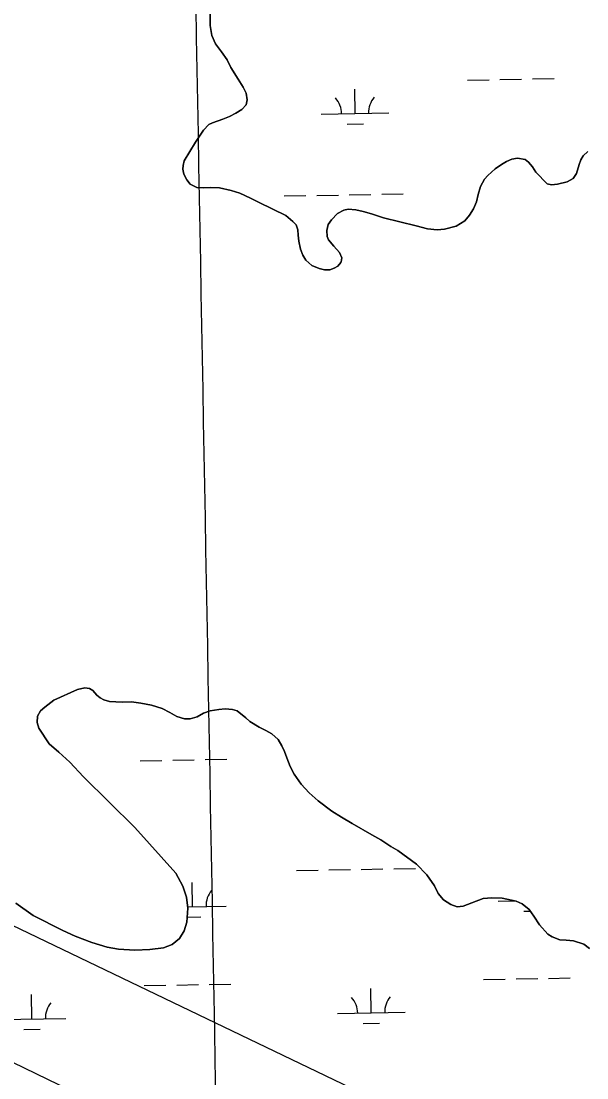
# Model space of a CAD drawing. Extents: x 3914892 to 3953151, y 242587 to 268572.
# Drawn here: x 3945319 to 3946155, y 256282 to 257845 of the extents above; entities that cross this region are included whole.
import ezdxf

# ---------------------------------------------------------------- set-up
doc = ezdxf.new("R2010")
doc.units = 0
for name, color, linetype in [('V-GRID-MAJR', 7, 'Continuous'), ('V-SITE-VEGE', 7, 'Continuous'), ('V-TOPO-SHOR', 7, 'Continuous'), ('V-WETL-SWMP', 7, 'Continuous')]:
    doc.layers.add(name, color=color, linetype=linetype)

msp = doc.modelspace()

# ---------------------------------------------------------------- linework, layer by layer
at = {"layer": 'V-GRID-MAJR'}
msp.add_spline([(3945747.7320000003, 248496.181), (3945637.58, 254554.14), (3945527.394, 260614.022), (3945417.207, 266673.895), (3945417.1720000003, 266675.828)], degree=3, dxfattribs=at)
at = {"layer": 'V-SITE-VEGE'}
for points in [[(3945881.6586887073, 256230.87953305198), (3945229.495426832, 256543.91789875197), (3944877.32726542, 256791.73993826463), (3944786.024408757, 256922.1725906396), (3944707.7648173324, 257039.56197777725), (3944603.4186954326, 257130.86483443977), (3944512.11583877, 257222.16769110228), (3944433.856247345, 257261.29748681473), (3944186.0342078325, 257352.60034347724), (3944186.0342078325, 257417.81666966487), (3944212.120738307, 257456.94646537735), (3944251.2505340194, 257483.03299585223), (3944277.337064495, 257587.3791177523), (3944277.337064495, 257717.8117701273), (3944277.337064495, 257835.20115726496), (3944394.7264516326, 257926.50401392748)], [(3944133.861146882, 256935.21585587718), (3944759.9378782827, 256570.00442922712), (3945646.8799144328, 256139.57667638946)]]:
    msp.add_lwpolyline(points, dxfattribs=at)
at = {"layer": 'V-TOPO-SHOR'}
for points in [[(3945598.181, 257855.608), (3945598.029, 257838.939), (3945600.458, 257824.316), (3945606.0700000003, 257811.752), (3945615.077, 257800.24000000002), (3945623.488, 257788.318), (3945628.682, 257776.749), (3945639.377, 257759.843), (3945646.989, 257747.709), (3945651.339, 257738.738), (3945653.09, 257729.127), (3945651.394, 257721.672), (3945645.0700000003, 257714.951), (3945636.319, 257709.399), (3945626.955, 257704.439), (3945616.775, 257700.469), (3945601.796, 257695.026), (3945596.416, 257692.335), (3945588.105, 257684.178), (3945576.722, 257666.536), (3945559.873, 257638.575), (3945558.167, 257631.923), (3945557.844, 257626.696), (3945559.359, 257619.291), (3945563.504, 257610.72), (3945568.821, 257604.373), (3945578.532, 257599.499), (3945588.582, 257598.848), (3945598.412, 257599.397), (3945611.872, 257598.995), (3945629.401, 257595.043), (3945642.313, 257590.818), (3945658.0870000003, 257583.424), (3945670.627, 257577.389), (3945709.877, 257557.69700000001), (3945720.649, 257549.024)], [(3945720.649, 257549.024), (3945725.345, 257543.873), (3945728.063, 257536.685), (3945728.579, 257529.062), (3945729.316, 257520.03900000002), (3945731.903, 257508.23), (3945735.051, 257499.241), (3945739.776, 257492.083), (3945748.529, 257484.182), (3945759.438, 257479.73), (3945767.1, 257477.635), (3945775.136, 257477.354), (3945781.723, 257480.064), (3945786.898, 257482.951), (3945791.6350000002, 257488.44400000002), (3945791.826, 257489.249), (3945792.735, 257495.489), (3945789.4050000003, 257503.27000000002), (3945781.231, 257512.785), (3945773.267, 257521.70200000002), (3945770.9790000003, 257526.88700000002), (3945770.643, 257535.919), (3945772.7260000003, 257544.383), (3945777.436, 257551.48200000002), (3945786.734, 257560.85700000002), (3945795.899, 257565.61500000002), (3945802.504, 257567.11800000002), (3945813.557, 257566.481), (3945824.637, 257564.038), (3945836.943, 257560.206), (3945854.701, 257554.248), (3945902.663, 257542.718), (3945919.4020000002, 257537.95), (3945933.6780000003, 257536.55800000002), (3945944.506, 257537.723), (3945961.91, 257542.00100000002), (3945974.841, 257550.027), (3945981.948, 257558.16400000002), (3945987.825, 257567.89), (3945991.8910000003, 257577.99300000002), (3945994.535, 257589.07700000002), (3945997.7770000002, 257600.57), (3946003.835, 257611.703), (3946008.973, 257617.204), (3946019.467, 257626.997), (3946029.211, 257633.369), (3946036.572, 257637.897), (3946044.156, 257641.022), (3946052.5670000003, 257642.554), (3946063.839, 257640.715), (3946069.115, 257636.979), (3946074.64, 257630.035), (3946079.58, 257622.076), (3946096.502, 257604.863), (3946103.1520000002, 257603.355), (3946111.975, 257604.09100000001), (3946126.176, 257607.918), (3946135.14, 257612.672), (3946139.848, 257619.97100000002), (3946144.063, 257633.488), (3946146.369, 257640.348), (3946149.693, 257646.423), (3946156.626, 257652.75100000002)], [(3945732.7, 256716.547), (3945722.237, 256731.448), (3945716.441, 256743.009), (3945711.429, 256755.784), (3945708.077, 256765.17), (3945704.339, 256773.34600000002), (3945698.7770000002, 256782.701), (3945689.614, 256791.198), (3945680.304, 256796.079), (3945670.594, 256800.752), (3945656.809, 256809.579), (3945651.1070000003, 256814.916), (3945638.3030000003, 256825.16700000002), (3945631.447, 256827.071), (3945620.191, 256827.907), (3945611.165, 256827.16700000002), (3945598.347, 256824.968), (3945588.56, 256821.60700000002), (3945579.001, 256816.24300000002), (3945568.804, 256813.28), (3945560.375, 256813.153), (3945548.673, 256816.79200000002), (3945538.5470000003, 256822.46300000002), (3945527.412, 256828.521), (3945511.673, 256833.707), (3945495.568, 256836.478), (3945481.887, 256838.28), (3945468.276, 256838.034), (3945449.3880000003, 256838.958), (3945440.921, 256841.239), (3945435.451, 256844.371), (3945430.575, 256848.31100000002), (3945424.443, 256855.448), (3945419.987, 256857.992), (3945412.7430000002, 256859.09), (3945402.136, 256856.72), (3945366.835, 256840.729), (3945353.531, 256830.69), (3945347.1920000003, 256824.97400000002), (3945342.892, 256817.28), (3945342.2260000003, 256808.033), (3945344.7660000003, 256799.435), (3945360.173, 256776.174), (3945374.41, 256764.14), (3945390.899, 256749.12600000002), (3945410.898, 256727.741), (3945486.719, 256652.776), (3945547.372, 256585.014), (3945557.698, 256565.894), (3945562.9620000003, 256549.709), (3945565.218, 256533.07700000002), (3945563.719, 256512.57200000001), (3945559.697, 256499.662), (3945553.039, 256488.318), (3945542.131, 256479.31900000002), (3945529.352, 256474.508), (3945508.907, 256472.19400000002), (3945486.6350000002, 256471.055), (3945462.515, 256472.70200000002), (3945446.008, 256475.46600000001), (3945423.214, 256482.354), (3945398.3740000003, 256491.82), (3945380.182, 256499.979), (3945336.67, 256522.62), (3945310.697, 256540.701)], [(3946159.018, 256473.756), (3946150.893, 256479.859), (3946135.56, 256484.85), (3946124.4990000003, 256485.889), (3946115.254, 256486.554), (3946104.146, 256490.804), (3946097.657, 256494.92500000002), (3946085.005, 256508.589), (3946076.778, 256521.518), (3946069.809, 256531.049), (3946059.44, 256539.53), (3946050.5470000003, 256543.413), (3946030.196, 256548.125), (3946014.7260000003, 256548.69700000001), (3946001.694, 256547.296), (3945985.325, 256541.027), (3945972.144, 256536.21), (3945963.325, 256535.076), (3945954.037, 256538.551), (3945943.089, 256545.61500000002), (3945935.515, 256555.14), (3945929.926, 256566.299), (3945918.642, 256582.39500000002), (3945903.542, 256598.432), (3945875.5270000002, 256618.693), (3945865.4, 256624.567), (3945850.595, 256634.383), (3945837.435, 256641.61500000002), (3945808.271, 256658.244), (3945792.4620000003, 256668.048), (3945778.075, 256676.666), (3945757.769, 256691.823), (3945744.5330000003, 256704.074), (3945732.7, 256716.547)]]:
    msp.add_lwpolyline(points, dxfattribs=at)
at = {"layer": 'V-WETL-SWMP'}
for p, q in [((3945598.0300018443, 257838.93899348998), (3945598.1820018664, 257855.60699341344)), ((3945600.4580018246, 257824.31699356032), (3945598.0300018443, 257838.93899348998)), ((3945606.069001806, 257811.75099362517), (3945600.4580018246, 257824.31699356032)), ((3945615.0760017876, 257800.23999368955), (3945606.069001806, 257811.75099362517)), ((3945623.488001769, 257788.31899375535), (3945615.0760017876, 257800.23999368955)), ((3945628.681001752, 257776.7499938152), (3945623.488001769, 257788.31899375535)), ((3945639.3760017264, 257759.8429939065), (3945628.681001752, 257776.7499938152)), ((3945646.988001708, 257747.7089939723), (3945639.3760017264, 257759.84299390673)), ((3945978.743073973, 257758.17640469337), (3946010.7379534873, 257758.74884203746)), ((3946026.735393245, 257759.03506070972), (3946058.730272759, 257759.60749805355)), ((3946074.727712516, 257759.89371672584), (3946106.722592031, 257760.46615406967)), ((3945651.339001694, 257738.73899401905), (3945646.9880017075, 257747.7089939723)), ((3945653.0900016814, 257729.12699406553), (3945651.339001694, 257738.73899401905)), ((3945812.536377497, 257708.76528203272), (3945811.8923855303, 257744.75952141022)), ((3945645.0700016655, 257714.95099412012), (3945651.3940016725, 257721.67199409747)), ((3945651.3940016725, 257721.67199409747), (3945653.0900016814, 257729.12699406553)), ((3945616.7740016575, 257700.46999414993), (3945626.9550016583, 257704.43799414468)), ((3945626.9550016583, 257704.43799414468), (3945636.318001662, 257709.39799413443)), ((3945636.318001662, 257709.3979941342), (3945645.0700016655, 257714.9509941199)), ((3945762.5443782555, 257707.87084868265), (3945862.5283767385, 257709.6597153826)), ((3945588.104001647, 257684.17699418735), (3945596.4150016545, 257692.33399416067)), ((3945596.4150016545, 257692.33399416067), (3945601.7960016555, 257695.0249941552)), ((3945601.7960016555, 257695.0249941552), (3945616.7740016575, 257700.46999414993)), ((3945800.81433768, 257693.12208725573), (3945824.8104973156, 257693.5514152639)), ((3945576.723001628, 257666.5369942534), (3945588.104001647, 257684.17699418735)), ((3945559.874001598, 257638.57499435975), (3945576.723001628, 257666.5369942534)), ((3945558.1670015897, 257631.92299438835), (3945559.8740015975, 257638.57499435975)), ((3946044.155001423, 257641.0229949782), (3946036.5720014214, 257637.89699498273)), ((3946052.5660014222, 257642.55499498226), (3946044.155001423, 257641.0229949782)), ((3946063.8380014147, 257640.71599500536), (3946052.5660014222, 257642.55499498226)), ((3946069.115001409, 257636.97999502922), (3946063.8380014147, 257640.71599500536)), ((3946146.370001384, 257640.34799511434), (3946144.0640013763, 257633.4869951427)), ((3946149.6930013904, 257646.42199509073), (3946146.370001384, 257640.34799511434)), ((3946156.626001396, 257652.7509950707), (3946149.6930013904, 257646.42199509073)), ((3945557.8440015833, 257626.6969944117), (3945558.1670015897, 257631.92299438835)), ((3945559.360001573, 257619.29099444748), (3945557.8440015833, 257626.6969944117)), ((3946019.4670014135, 257626.99799501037), (3946008.972001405, 257617.20299504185)), ((3946029.211001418, 257633.36899499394), (3946019.4670014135, 257626.99799501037)), ((3946036.5720014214, 257637.89699498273), (3946029.211001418, 257633.36899499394)), ((3946074.640001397, 257630.03499506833), (3946069.115001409, 257636.97999502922)), ((3946079.579001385, 257622.07699511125), (3946074.640001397, 257630.03499506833)), ((3946144.0640013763, 257633.4869951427), (3946139.84900136, 257619.96999519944)), ((3945563.5050015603, 257610.7189944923), (3945559.360001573, 257619.29099444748)), ((3945568.82100155, 257604.37299452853), (3945563.5050015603, 257610.71899449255)), ((3946003.834001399, 257611.70399506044), (3945997.776001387, 257600.5699951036)), ((3946008.972001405, 257617.20299504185), (3946003.834001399, 257611.70399506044)), ((3946096.503001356, 257604.8619952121), (3946079.579001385, 257622.07699511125)), ((3946126.1750013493, 257607.91799523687), (3946111.9760013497, 257604.08999523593)), ((3946135.1390013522, 257612.67099522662), (3946126.1750013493, 257607.91799523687)), ((3946139.84900136, 257619.96999519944), (3946135.1390013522, 257612.67099522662)), ((3945578.53200154, 257599.4989945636), (3945568.82100155, 257604.37299452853)), ((3945588.5820015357, 257598.84699457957), (3945578.53200154, 257599.4989945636)), ((3945598.4120015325, 257599.39599458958), (3945588.5820015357, 257598.84699457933)), ((3945611.872001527, 257598.99499460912), (3945598.4120015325, 257599.39599458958)), ((3945629.4000015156, 257595.0419946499), (3945611.872001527, 257598.99499460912)), ((3945642.3140015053, 257590.81799468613), (3945629.4000015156, 257595.0419946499)), ((3945997.776001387, 257600.5699951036), (3945994.5350013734, 257589.075995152)), ((3946103.1520013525, 257603.35599522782), (3946096.503001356, 257604.86199521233)), ((3946111.9760013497, 257604.08999523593), (3946103.1520013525, 257603.35599522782)), ((3945658.0870014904, 257583.4239947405), (3945642.3140015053, 257590.81799468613)), ((3945670.6270014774, 257577.38799478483), (3945658.0870014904, 257583.4239947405)), ((3945709.8770014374, 257557.696994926), (3945670.6270014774, 257577.38799478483)), ((3945707.857384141, 257586.80219873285), (3945739.8522636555, 257587.37463607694)), ((3945755.849703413, 257587.66085474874), (3945787.844582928, 257588.23329209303)), ((3945803.8420226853, 257588.5195107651), (3945835.8369022, 257589.09194810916)), ((3945851.8343419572, 257589.37816678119), (3945883.8292214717, 257589.95060412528)), ((3945991.89100136, 257577.9919951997), (3945987.8250013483, 257567.89099524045)), ((3945994.5350013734, 257589.075995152), (3945991.89100136, 257577.9919951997)), ((3945786.7340014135, 257560.85799501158), (3945777.4370014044, 257551.48199504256)), ((3945795.8990014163, 257565.61399500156), (3945786.7340014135, 257560.85799501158)), ((3945802.5030014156, 257567.11799500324), (3945795.8990014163, 257565.61399500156)), ((3945813.5560014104, 257566.4809950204), (3945802.5030014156, 257567.11799500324)), ((3945824.6370014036, 257564.03699504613), (3945813.5560014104, 257566.4809950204)), ((3945836.943001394, 257560.20599507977), (3945824.6370014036, 257564.03699504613)), ((3945854.70200138, 257554.2479951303), (3945836.943001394, 257560.20599507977)), ((3945987.8250013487, 257567.89099524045), (3945981.947001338, 257558.16499527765)), ((3945720.649001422, 257549.02299497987), (3945709.8770014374, 257557.696994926)), ((3945725.345001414, 257543.87299500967), (3945720.649001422, 257549.02299497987)), ((3945777.4370014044, 257551.48199504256), (3945772.725001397, 257544.3829950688)), ((3945902.6640013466, 257542.71899524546), (3945854.70200138, 257554.2479951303)), ((3945974.84100133, 257550.0269953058), (3945961.9100013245, 257542.00199532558)), ((3945981.947001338, 257558.16499527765), (3945974.84100133, 257550.0269953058)), ((3945728.0630014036, 257536.68499504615), (3945725.345001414, 257543.87299500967)), ((3945728.579001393, 257529.0629950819), (3945728.0630014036, 257536.68499504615)), ((3945729.317001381, 257520.03799512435), (3945728.579001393, 257529.0629950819)), ((3945772.725001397, 257544.3829950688), (3945770.643001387, 257535.91899510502)), ((3945770.643001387, 257535.91899510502), (3945770.9790013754, 257526.88799514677)), ((3945919.4020013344, 257537.9499952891), (3945902.6640013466, 257542.71899524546)), ((3945933.6790013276, 257536.5579953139), (3945919.4020013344, 257537.9499952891)), ((3945944.5050013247, 257537.7239953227), (3945933.6790013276, 257536.5579953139)), ((3945961.9100013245, 257542.00199532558), (3945944.5050013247, 257537.7239953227)), ((3945731.904001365, 257508.22999518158), (3945729.317001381, 257520.03799512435)), ((3945770.9790013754, 257526.88799514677), (3945773.2660013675, 257521.70099517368)), ((3945773.2660013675, 257521.70099517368), (3945781.231001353, 257512.7849952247)), ((3945735.0500013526, 257499.2409952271), (3945731.9040013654, 257508.22999518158)), ((3945739.776001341, 257492.08399526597), (3945735.0500013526, 257499.2409952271)), ((3945781.231001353, 257512.7849952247), (3945789.405001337, 257503.26999527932)), ((3945789.405001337, 257503.26999527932), (3945792.735001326, 257495.48899531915)), ((3945748.5290013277, 257484.18299531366), (3945739.776001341, 257492.08399526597)), ((3945759.439001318, 257479.7289953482), (3945748.5290013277, 257484.1829953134)), ((3945786.899001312, 257482.9519953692), (3945781.7220013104, 257480.06299537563)), ((3945791.6360013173, 257488.44399535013), (3945786.899001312, 257482.9519953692)), ((3945791.825001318, 257489.2499953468), (3945791.6360013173, 257488.44399535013)), ((3945792.735001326, 257495.48899531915), (3945791.825001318, 257489.2499953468)), ((3945767.1000013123, 257477.63499536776), (3945759.439001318, 257479.7289953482)), ((3945775.136001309, 257477.35399537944), (3945767.1000013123, 257477.63499536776)), ((3945781.7220013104, 257480.06299537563), (3945775.136001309, 257477.35399537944)), ((3945402.1360006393, 256856.72099774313), (3945412.7420006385, 256859.088997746)), ((3945412.7420006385, 256859.088997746), (3945419.9870006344, 256857.9919977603)), ((3945419.9870006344, 256857.9919977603), (3945424.4430006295, 256855.4489977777)), ((3945366.8350006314, 256840.72999777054), (3945402.1360006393, 256856.72099774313)), ((3945424.4430006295, 256855.4489977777), (3945430.574000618, 256848.31199781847)), ((3945430.574000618, 256848.31199781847), (3945435.452000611, 256844.3699978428)), ((3945435.452000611, 256844.3699978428), (3945440.921000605, 256841.23899786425)), ((3945440.921000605, 256841.23899786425), (3945449.388000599, 256838.95699788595)), ((3945347.193000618, 256824.97399781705), (3945353.5320006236, 256830.69099779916)), ((3945353.5320006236, 256830.69099779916), (3945366.8350006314, 256840.72999777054)), ((3945449.388000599, 256838.95699788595), (3945468.27700059, 256838.03499791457)), ((3945468.27700059, 256838.03499791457), (3945481.887000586, 256838.27999793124)), ((3945481.887000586, 256838.27999793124), (3945495.568000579, 256836.47699795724)), ((3945495.568000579, 256836.47699795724), (3945511.6730005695, 256833.70699799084)), ((3945511.6730005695, 256833.7069979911), (3945527.4130005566, 256828.5209980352)), ((3945527.4130005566, 256828.5209980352), (3945538.548000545, 256822.46399807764)), ((3945598.3470005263, 256824.96799814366), (3945611.1650005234, 256827.16799815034)), ((3945611.1650005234, 256827.16799815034), (3945620.190000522, 256827.9059981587)), ((3945620.190000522, 256827.9059981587), (3945631.447000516, 256827.07099817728)), ((3945631.447000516, 256827.07099817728), (3945638.303000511, 256825.1659981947)), ((3945342.226000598, 256808.03199788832), (3945342.8910006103, 256817.27899784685)), ((3945342.89100061, 256817.27899784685), (3945347.193000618, 256824.97399781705)), ((3945538.548000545, 256822.4639980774), (3945548.6730005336, 256816.7929981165)), ((3945548.6730005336, 256816.7929981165), (3945560.3740005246, 256813.15299814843)), ((3945560.3740005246, 256813.1529981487), (3945568.8050005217, 256813.27999815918)), ((3945568.8050005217, 256813.27999815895), (3945579.0010005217, 256816.24399815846)), ((3945579.0010005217, 256816.2439981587), (3945588.559000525, 256821.60799814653)), ((3945588.559000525, 256821.60799814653), (3945598.3470005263, 256824.96799814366)), ((3945638.303000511, 256825.1659981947), (3945651.107000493, 256814.91599825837)), ((3945651.107000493, 256814.91599825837), (3945656.8090004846, 256809.5799982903)), ((3945344.7650005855, 256799.43599793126), (3945342.226000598, 256808.03199788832)), ((3945360.1730005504, 256776.17399805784), (3945344.7650005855, 256799.43599793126)), ((3945656.8090004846, 256809.5799982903), (3945670.5950004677, 256800.75199834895)), ((3945670.5950004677, 256800.75199834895), (3945680.3040004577, 256796.07799838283)), ((3945680.3040004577, 256796.07799838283), (3945689.6140004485, 256791.1979984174)), ((3945689.6140004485, 256791.1979984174), (3945698.777000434, 256782.70099846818)), ((3945698.777000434, 256782.70099846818), (3945704.3390004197, 256773.34699851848)), ((3945374.410000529, 256764.13999813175), (3945360.1730005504, 256776.17399805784)), ((3945390.8990005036, 256749.1269982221), (3945374.410000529, 256764.13999813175)), ((3945704.3390004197, 256773.34699851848), (3945708.0760004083, 256765.17099856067)), ((3945708.0760004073, 256765.17099856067), (3945711.429000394, 256755.78399860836)), ((3945410.8980004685, 256727.74099834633), (3945390.8990005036, 256749.1269982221)), ((3945494.76872249, 256751.3326408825), (3945526.7636020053, 256751.90507822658)), ((3945542.761041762, 256752.19129689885), (3945574.7559212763, 256752.76373424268)), ((3945590.7533610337, 256753.04995291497), (3945622.748240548, 256753.6223902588)), ((3945711.429000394, 256755.78399860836), (3945716.4400003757, 256743.00799867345)), ((3945716.4400003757, 256743.00799867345), (3945722.2360003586, 256731.44899873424)), ((3945486.7190003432, 256652.77699878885), (3945410.8980004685, 256727.74099834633)), ((3945722.2360003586, 256731.44899873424), (3945732.700000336, 256716.54599881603)), ((3945732.700000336, 256716.54599881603), (3945744.5330003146, 256704.07399888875)), ((3945744.5330003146, 256704.07399888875), (3945757.7690002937, 256691.82299896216)), ((3945757.7690002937, 256691.82299896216), (3945778.076000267, 256676.666999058)), ((3945778.076000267, 256676.666999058), (3945792.4620002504, 256668.04799911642)), ((3945792.4620002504, 256668.04799911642), (3945808.2710002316, 256658.24499918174)), ((3945808.2710002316, 256658.24499918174), (3945837.4350001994, 256641.61499929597)), ((3945547.372000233, 256585.01499917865), (3945486.7190003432, 256652.77699878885)), ((3945837.4350001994, 256641.61499929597), (3945850.595000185, 256634.38299934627)), ((3945850.595000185, 256634.38299934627), (3945865.400000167, 256624.56599941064)), ((3945865.400000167, 256624.56599941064), (3945875.5280001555, 256618.69399945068)), ((3945875.5280001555, 256618.69399945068), (3945903.542000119, 256598.43199958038)), ((3945821.69535831, 256590.65421203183), (3945853.6902378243, 256591.22664937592)), ((3945869.687677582, 256591.51286804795), (3945901.6825570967, 256592.08530539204)), ((3945903.542000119, 256598.43199958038), (3945918.6420000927, 256582.39399967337)), ((3945557.699000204, 256565.89399927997), (3945547.372000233, 256585.01499917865)), ((3945725.7107197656, 256588.93689999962), (3945757.7055992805, 256589.5093373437)), ((3945773.703039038, 256589.7955560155), (3945805.6979185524, 256590.3679933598)), ((3945918.6420000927, 256582.39399967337), (3945929.927000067, 256566.29899976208)), ((3945562.9620001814, 256549.7089993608), (3945557.699000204, 256565.89399927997)), ((3945572.0511635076, 256535.43757478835), (3945571.4071715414, 256571.4318141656)), ((3945929.927000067, 256566.29899976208), (3945935.516000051, 256555.13899982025)), ((3945565.2190001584, 256533.0759994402), (3945562.9620001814, 256549.7089993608)), ((3945935.5160000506, 256555.13899982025), (3945943.0880000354, 256545.6139998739)), ((3945943.088000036, 256545.61399987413), (3945954.0370000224, 256538.54999992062)), ((3945985.3240000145, 256541.02699995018), (3946001.695000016, 256547.29699994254)), ((3946001.695000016, 256547.29699994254), (3946014.7260000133, 256548.69699995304)), ((3946014.7260000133, 256548.69699995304), (3946030.196000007, 256548.1259999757)), ((3946030.196000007, 256548.1259999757), (3946050.5469999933, 256543.41200002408)), ((3945310.6970002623, 256540.70199907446), (3945336.670000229, 256522.6189991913)), ((3945563.7200001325, 256512.57299953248), (3945565.2190001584, 256533.0759994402)), ((3945564.9158711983, 256535.30991349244), (3945622.043162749, 256536.33200813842)), ((3945954.0370000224, 256538.54999992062), (3945963.3260000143, 256535.07499994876)), ((3945963.3260000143, 256535.07499994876), (3945972.1440000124, 256536.2109999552)), ((3945972.1440000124, 256536.21099995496), (3945985.3240000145, 256541.02699995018)), ((3946023.8868513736, 256543.5216065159), (3946048.1961566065, 256543.95653717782)), ((3946050.5469999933, 256543.41200002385), (3946059.439999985, 256539.52900005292)), ((3946059.439999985, 256539.52900005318), (3946069.8079999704, 256531.05000010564)), ((3946062.156810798, 256528.77284508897), (3946071.352635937, 256528.93737246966)), ((3946069.8079999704, 256531.05000010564), (3946076.777999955, 256521.51700015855)), ((3945336.670000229, 256522.6189991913), (3945380.181000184, 256499.97999935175)), ((3945564.2530971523, 256519.86458589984), (3945584.325283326, 256520.2237080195)), ((3946076.777999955, 256521.51700015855), (3946085.0039999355, 256508.5890002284)), ((3945380.181000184, 256499.97999935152), (3945398.3750001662, 256491.8189994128)), ((3945553.040000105, 256488.31699962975), (3945559.6970001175, 256499.66199958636)), ((3945559.6970001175, 256499.66199958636), (3945563.7200001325, 256512.57299953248)), ((3946085.0039999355, 256508.5890002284), (3946097.6579999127, 256494.92400030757)), ((3945398.3750001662, 256491.8189994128), (3945423.215000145, 256482.35299948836)), ((3945423.215000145, 256482.35299948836), (3945446.008000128, 256475.46599954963)), ((3945542.1310000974, 256479.31799965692), (3945553.040000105, 256488.31699962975)), ((3946097.6579999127, 256494.92400030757), (3946104.1449999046, 256490.804000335)), ((3946104.1449999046, 256490.804000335), (3946115.2529998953, 256486.55400036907)), ((3946115.2529998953, 256486.55400036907), (3946124.4989998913, 256485.8890003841)), ((3946124.4989998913, 256485.8890003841), (3946135.558999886, 256484.85000040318)), ((3946135.558999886, 256484.85000040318), (3946150.8939998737, 256479.8600004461)), ((3945446.008000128, 256475.46599954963), (3945462.515000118, 256472.70199958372)), ((3945462.515000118, 256472.70199958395), (3945486.635000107, 256471.05599962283)), ((3945486.635000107, 256471.0559996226), (3945508.9060001, 256472.1939996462)), ((3945508.9060001, 256472.19399964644), (3945529.3520000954, 256474.50799966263)), ((3945529.3520000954, 256474.5079996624), (3945542.1310000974, 256479.31799965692)), ((3946150.8939998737, 256479.8600004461), (3946159.0169998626, 256473.75700048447)), ((3945500.719834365, 256418.71087463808), (3945532.71471388, 256419.28331198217)), ((3945548.712153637, 256419.56953065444), (3945580.7070331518, 256420.14196799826)), ((3945596.704472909, 256420.42818667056), (3945628.6993524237, 256421.00062401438)), ((3946002.547521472, 256427.68933971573), (3946034.5424009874, 256428.2617770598)), ((3946050.539840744, 256428.54799573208), (3946082.534720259, 256429.1204330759)), ((3946098.5321600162, 256429.4066517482), (3946130.5270395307, 256429.97908909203)), ((3945334.513137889, 256369.29975197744), (3945333.869145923, 256405.29399135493)), ((3945836.3408249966, 256378.27821705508), (3945835.69683303, 256414.27245643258)), ((3945786.348825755, 256377.383783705), (3945886.332824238, 256379.17265040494)), ((3945284.521138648, 256368.40531862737), (3945384.5051371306, 256370.1941853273)), ((3945824.6187851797, 256362.6350222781), (3945848.614944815, 256363.06435028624)), ((3945322.791098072, 256353.65655720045), (3945346.7872577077, 256354.08588520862))]:
    msp.add_line(p, q, dxfattribs=at)
for centre, radius, start, end in [((3945867.7619802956, 257710.22823172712), 35.246287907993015, 140.2531767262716, 181.79683505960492), ((3945757.2937875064, 257708.25178675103), 35.24628790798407, 0.25317973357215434, 41.79683806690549), ((3945627.276766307, 256536.90052448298), 35.246287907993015, 140.2531767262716, 181.79683505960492), ((3945389.738740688, 256370.76270167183), 35.246287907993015, 140.2531767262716, 181.79683505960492), ((3945781.098235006, 256377.7647217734), 35.24628790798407, 0.25317973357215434, 41.79683806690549), ((3945891.5664277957, 256379.74116674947), 35.246287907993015, 140.2531767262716, 181.79683505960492)]:
    msp.add_arc(centre, radius, start, end, dxfattribs=at)

doc.saveas('drawing.dxf')
